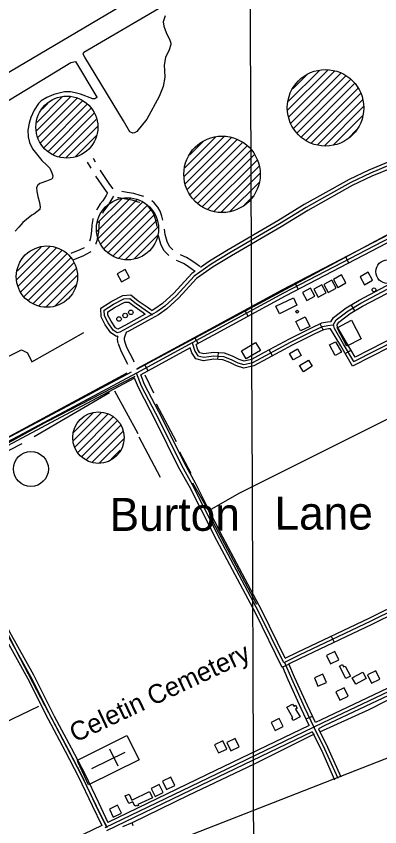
# Model space of a CAD drawing. Extents: x 3419139 to 3457078, y 540382 to 565875.
# Drawn here: x 3432751 to 3434346, y 553037 to 556591 of the extents above; entities that cross this region are included whole.
import ezdxf

# ---------------------------------------------------------------- set-up
doc = ezdxf.new("R2010")
doc.units = 0
for name, color, linetype in [('V-BLDG-OTLN', 7, 'Continuous'), ('V-DOMW-TANK', 7, 'Continuous'), ('V-DTCH-CNTR', 7, 'Continuous'), ('V-GRID-MAJR', 7, 'Continuous'), ('V-ROAD-CNTR', 7, 'Continuous'), ('V-SITE-OTLN', 7, 'Continuous'), ('V-SITE-OTLN-IDEN', 7, 'Continuous'), ('V-TOPO-GNAM-IDEN', 7, 'Continuous'), ('V-TOPO-SHOR', 7, 'Continuous')]:
    doc.layers.add(name, color=color, linetype=linetype)

msp = doc.modelspace()

# ---------------------------------------------------------------- linework, layer by layer
at = {"layer": 'V-BLDG-OTLN'}
for points in [[(3433212.8, 555426.2), (3433247.9, 555445.3), (3433228.7, 555480.4), (3433193.6, 555461.3)], [(3434177.6, 555456.2), (3434142.6, 555436.9), (3434162, 555401.9), (3434197, 555421.2)], [(3434295.3, 555467.9), (3434260.3, 555448.5), (3434279.7, 555413.5), (3434314.7, 555432.9)], [(3434091.9, 555412.8), (3434056.9, 555393.5), (3434076.2, 555358.5), (3434111.2, 555377.8)], [(3434135.4, 555433.7), (3434100.4, 555414.3), (3434119.8, 555379.3), (3434154.7, 555398.7)], [(3434042.3, 555399), (3434007.3, 555379.6), (3434026.7, 555344.6), (3434061.7, 555364)], [(3433890.7, 555318.9), (3433967.3, 555355.6), (3433982.9, 555323.2), (3433906.3, 555286.5)], [(3433998, 555210.7), (3433978, 555252.5), (3434019, 555272), (3434038.9, 555230.3)], [(3434201.4, 555143.5), (3434158.9, 555224.8), (3434222.3, 555258), (3434265.3, 555175.7)], [(3433822.3, 555125.3), (3433760.5, 555088.3), (3433739.3, 555123.6), (3433801, 555160.7)], [(3434151.2, 555103.1), (3434126.2, 555149.4), (3434152.7, 555163.6), (3434177.6, 555117.4)], [(3433965.9, 555083.8), (3433949.9, 555112.1), (3433985.2, 555132.1), (3434001.2, 555103.8)], [(3433994.6, 555059), (3434033.5, 555083.4), (3434050.3, 555056.6), (3434011.4, 555032.2)], [(3434148.6, 553805.3), (3434112.6, 553787.9), (3434129.9, 553751.9), (3434166, 553769.3)], [(3434198, 553686.9), (3434169.5, 553741.5), (3434182.5, 553748.3), (3434187.8, 553738.1), (3434194.7, 553741.7), (3434218.1, 553696.9)], [(3434059.6, 553690.5), (3434075.1, 553653.6), (3434112, 553669.1), (3434096.5, 553706)], [(3434241.1, 553662), (3434225.7, 553689.7), (3434271.4, 553715.1), (3434287.1, 553686.9)], [(3434310, 553666.5), (3434346, 553684), (3434328.6, 553720), (3434292.6, 553702.5)], [(3434171.3, 553592.3), (3434207.3, 553609.7), (3434189.9, 553645.7), (3434153.9, 553628.3)], [(3433996.4, 553519.1), (3433966.8, 553502.7), (3433961, 553513.2), (3433964.7, 553515.2), (3433939.2, 553561.4), (3433963.9, 553574.9), (3433969.1, 553565.4), (3433976.3, 553569.4), (3433983.4, 553556.3), (3433976.7, 553552.6)], [(3433886.8, 553458.6), (3433922.8, 553476.1), (3433905.4, 553512.1), (3433869.4, 553494.6)], [(3433638.7, 553360.4), (3433674.7, 553377.8), (3433657.3, 553413.8), (3433621.3, 553396.4)], [(3433692.9, 553369.8), (3433728.9, 553387.3), (3433711.4, 553423.3), (3433675.4, 553405.8)], [(3433410.5, 553200.4), (3433446.5, 553217.8), (3433429.1, 553253.8), (3433393.1, 553236.4)], [(3433360.4, 553169.2), (3433396.4, 553186.6), (3433379, 553222.6), (3433343, 553205.2)], [(3433244.7, 553138.7), (3433229.3, 553172.5), (3433246.7, 553180.4), (3433258.8, 553153.9), (3433335.5, 553192), (3433349.2, 553164.4), (3433285.6, 553135.3), (3433287.6, 553130.9), (3433279.2, 553127), (3433277.5, 553130.6), (3433271.6, 553127.9), (3433263.1, 553146.6)], [(3433177.3, 553078.6), (3433213.3, 553096.1), (3433195.9, 553132.1), (3433159.9, 553114.6)]]:
    msp.add_lwpolyline(points, close=True, dxfattribs=at)
at = {"layer": 'V-DOMW-TANK'}
for p, q in [((3433942, 556178.9), (3434117.7, 556354.6)), ((3433945.6, 556217.9), (3434081.1, 556353.4)), ((3433947.7, 556149.3), (3434148.2, 556349.7)), ((3433955.9, 556122.1), (3434174.9, 556341.1)), ((3433966.6, 556274.2), (3434026.7, 556334.3)), ((3433969.1, 556099.9), (3434197.8, 556328.7)), ((3433982.8, 556078.3), (3434217.7, 556313.2)), ((3434002.2, 556062.3), (3434236, 556296.1)), ((3434021.6, 556046.4), (3434249.7, 556274.5)), ((3432840, 556087.8), (3432989.2, 556237)), ((3432841.6, 556124.9), (3432955, 556238.3)), ((3432847.3, 556059.9), (3433018.8, 556231.3)), ((3432858.5, 556035.6), (3433042.1, 556219.2)), ((3434046.3, 556035.7), (3434263.3, 556252.8)), ((3434072.3, 556026.4), (3434269.8, 556223.9)), ((3432864.8, 556183.4), (3432889.9, 556208.5)), ((3432873.6, 556015.4), (3433063.1, 556204.9)), ((3432891.7, 555998.2), (3433079.4, 556185.9)), ((3434105, 556023.8), (3434275.5, 556194.2)), ((3432913.7, 555984.8), (3433093.9, 556165)), ((3434142.1, 556025.5), (3434270.4, 556153.8)), ((3432939.2, 555975), (3433102.8, 556138.5)), ((3432969.6, 555970), (3433107.3, 556107.7)), ((3434206.9, 556054.9), (3434244.7, 556092.7)), ((3433011.3, 555976.3), (3433104.6, 556069.6)), ((3433488, 555887.4), (3433663.8, 556063.1)), ((3433491.6, 555926.3), (3433627.2, 556061.9)), ((3433493.8, 555857.8), (3433694.2, 556058.2)), ((3433501.9, 555830.5), (3433721, 556049.6)), ((3433512.6, 555982.7), (3433572.8, 556042.8)), ((3433515.1, 555808.4), (3433743.8, 556037.1)), ((3433528.8, 555786.8), (3433763.8, 556021.7)), ((3433548.2, 555770.8), (3433782, 556004.6)), ((3433567.7, 555754.9), (3433795.8, 555983)), ((3433592.3, 555744.2), (3433809.4, 555961.2)), ((3433618.4, 555734.9), (3433815.9, 555932.4)), ((3433651.1, 555732.2), (3433821.5, 555902.7)), ((3433688.1, 555733.9), (3433816.5, 555862.3)), ((3433105.6, 555646.4), (3433251.4, 555792.2)), ((3433752.9, 555763.4), (3433790.8, 555801.2)), ((3433108.4, 555684.5), (3433214.1, 555790.2)), ((3433111.7, 555617.1), (3433282.4, 555787.8)), ((3433122.8, 555592.8), (3433305.3, 555775.4)), ((3433136.9, 555571.6), (3433327.7, 555762.4)), ((3433140, 555751.5), (3433141.1, 555752.6)), ((3433155.1, 555554.4), (3433343.7, 555743)), ((3433176.1, 555540.1), (3433359.1, 555723.1)), ((3433201.4, 555530.1), (3433368, 555696.7)), ((3433230.5, 555523.7), (3433375.4, 555668.6)), ((3433270.2, 555528.1), (3433371.1, 555629.1)), ((3432753.6, 555435.8), (3432898.2, 555580.4)), ((3432756.5, 555474), (3432861.3, 555578.8)), ((3432760.4, 555407.2), (3432929.3, 555576.2)), ((3432771.2, 555382.7), (3432951.9, 555563.4)), ((3432785.9, 555362), (3432974.2, 555550.4)), ((3432804, 555344.7), (3432989.8, 555530.6)), ((3432825.5, 555331), (3433005.4, 555510.9)), ((3432851, 555321.1), (3433013.6, 555483.6)), ((3432880.9, 555315.6), (3433019.4, 555454.2)), ((3432922.2, 555321.5), (3433015.3, 555414.7)), ((3433002.3, 554729.9), (3433125.6, 554853.2)), ((3433003.3, 554766.2), (3433090.9, 554853.9)), ((3433008.8, 554701.1), (3433153.4, 554845.6)), ((3433021.6, 554678.5), (3433177.3, 554834.2)), ((3433038.5, 554660), (3433194.7, 554816.2)), ((3433058.9, 554645.1), (3433211, 554797.1)), ((3433085, 554635.9), (3433219.2, 554770)), ((3433115.3, 554630.7), (3433222.8, 554738.3)), ((3433166.5, 554646.7), (3433207.7, 554687.8))]:
    msp.add_line(p, q, dxfattribs=at)
for centre, radius in [((3434108.3, 556189), 167.7), ((3432973.5, 556104.5), 135.9), ((3433654.3, 555897.5), 167.7), ((3433239.7, 555658.7), 136.3), ((3432886.2, 555448.9), 134.5), ((3434381, 555470.8), 52.1), ((3434320.9, 555391), 8.23), ((3433254.3, 555292.4), 10), ((3433984.2, 555295.4), 6.03), ((3433202.5, 555263.1), 10), ((3433229.4, 555278.7), 10), ((3433112, 554743), 112.9), ((3432815.8, 554605.8), 76.6)]:
    msp.add_circle(centre, radius, dxfattribs=at)
at = {"layer": 'V-DTCH-CNTR'}
msp.add_line((3432890, 554814.9), (3433272.9, 555012.9), dxfattribs=at)
for points in [[(3432890, 554814.9), (3432500.4, 554602), (3432383.8, 554535.2), (3432381.3, 554533.9), (3432378.7, 554532.6), (3431969.3, 554319.9), (3431543.7, 554100.9), (3431492.8, 554072.4), (3431481.6, 554063.8), (3431480.4, 554057.6), (3431477.9, 554052.6), (3431480.4, 554040.2), (3431496.5, 554003), (3431562.3, 553880), (3431685.8, 553649.3), (3431810.7, 553391.3), (3431981.5, 553064.9), (3432105.2, 552829.1), (3432136.1, 552754.7), (3432160.8, 552667.9), (3432169.5, 552624.5), (3432187.1, 552569.1)], [(3432877.4, 553568.6), (3432752.5, 553806.8), (3432656, 554000.4), (3432529.8, 554264.7), (3432406, 554481.9), (3432378.7, 554532.6)], [(3432877.4, 553568.6), (3433034.4, 553268.2), (3433125.8, 553080.9), (3433150.4, 553033.8)]]:
    msp.add_lwpolyline(points, dxfattribs=at)
at = {"layer": 'V-GRID-MAJR'}
msp.add_spline([(3433823.3, 545818.1), (3433797.7, 551876), (3433772.2, 557937), (3433746.6, 563998), (3433746.6, 564001.1)], degree=3, dxfattribs=at)
at = {"layer": 'V-ROAD-CNTR'}
for p, q in [((3433080.5, 555924), (3433064.6, 555951)), ((3433099.9, 555950.3), (3433090.5, 555966.2)), ((3434211, 555508.5), (3434197.2, 555535.1)), ((3433989.2, 555393.1), (3433975.4, 555419.7)), ((3433769.2, 555274.9), (3433754.9, 555301.3)), ((3434220.1, 555324.1), (3434235.4, 555298.3)), ((3434097.9, 555215.1), (3434085.2, 555242.2)), ((3433549.6, 555155.6), (3433535.2, 555181.9)), ((3433875.8, 555102.1), (3433861.7, 555128.6)), ((3434194.4, 555111.9), (3434220.2, 555127.1)), ((3433636.5, 555085.2), (3433638.7, 555115.1)), ((3433329.9, 555036.3), (3433315.5, 555062.6)), ((3434133.7, 553872.9), (3434146.5, 553845.8)), ((3433920.3, 553738), (3433947.8, 553749.9)), ((3434023.3, 553509.7), (3434050.4, 553522.5))]:
    msp.add_line(p, q, dxfattribs=at)
for points in [[(3434951.5, 556176.5), (3434777.2, 556086.4), (3434643.8, 556022.1), (3434559.4, 555984.7), (3434504.9, 555965.1), (3434397.6, 555925), (3434310.9, 555889), (3434225.5, 555848.1), (3434110.5, 555783.7), (3434030.2, 555738.7), (3433913.9, 555667.3), (3433695.9, 555540.3), (3433615.5, 555491.7), (3433542, 555440.2), (3433464.7, 555355.5), (3433412.4, 555307.3), (3433375.7, 555281.7), (3433326.6, 555255.8), (3433244.8, 555210.5), (3433232.4, 555203.6)], [(3434845.1, 556155.3), (3434763.8, 556113.2), (3434631.2, 556049.3), (3434548.2, 556012.6), (3434494.6, 555993.3), (3434386.6, 555952.9), (3434298.6, 555916.4), (3434211.7, 555874.7), (3434095.8, 555809.9), (3434015.1, 555764.6), (3433898.5, 555693.1), (3433680.6, 555566.1), (3433599.1, 555516.9), (3433559.1, 555488.8)], [(3436391.2, 556167.6), (3436103.1, 556013.5), (3435787.3, 555849.6), (3435312.5, 555603.9), (3435035.6, 555464), (3434628.9, 555261.4), (3434227, 555056.7)], [(3434232.7, 555076.4), (3434622.1, 555274.8), (3435028.8, 555477.4), (3435305.7, 555617.3), (3435780.4, 555862.9), (3436096.1, 556026.8)], [(3434392.1, 555939), (3434304.8, 555902.7), (3434218.6, 555861.4), (3434103.1, 555796.8), (3434022.6, 555751.6), (3433906.2, 555680.2), (3433688.3, 555553.2), (3433607.3, 555504.3), (3433532, 555451.5), (3433454.1, 555366.1), (3433402.9, 555319), (3433367.9, 555294.5), (3433319.4, 555269), (3433237.5, 555223.6), (3433206.2, 555206), (3433194.3, 555202.9), (3433176.8, 555213.9), (3433154.7, 555245.8), (3433138.9, 555276.5), (3433137.8, 555302.6), (3433178, 555328.3), (3433223.8, 555351.1), (3433249.3, 555353.2), (3433277.5, 555330.9), (3433317.1, 555303.6), (3433349.4, 555281.6)], [(3433176.8, 555833.4), (3433161.6, 555853.5), (3433121.3, 555913.9), (3433120.2, 555915.8)], [(3434978.3, 555900.9), (3434955.3, 555907.9), (3434913.8, 555904.3), (3434848.4, 555874.4), (3434534.8, 555710.7), (3433916.9, 555389.3), (3433599.9, 555217.1), (3433281.2, 555044)], [(3433151.7, 555816.7), (3433137.2, 555836.1), (3433101.3, 555889.9)], [(3435144.1, 555804.4), (3435085.3, 555825.4), (3435018.5, 555866.9), (3434976.6, 555885.7), (3434953.7, 555892.7), (3434917.6, 555889.6), (3434855, 555860.9), (3434541.7, 555697.4), (3433923.9, 555376.1), (3433607.1, 555203.9), (3433278.6, 555025.5)], [(3434985, 555865.5), (3434971.4, 555871.6), (3434952.1, 555877.5), (3434921.5, 555874.8), (3434861.6, 555847.5), (3434548.6, 555684.1), (3433931, 555362.8), (3433614.3, 555190.7), (3433541.3, 555151.1)], [(3433151.7, 555816.7), (3433145.3, 555804.7), (3433131.7, 555781.9), (3433120.3, 555767.4), (3433109, 555751.3), (3433103.4, 555740.5)], [(3433177.6, 555801.4), (3433171.4, 555790), (3433156.4, 555764.8), (3433144.4, 555749.5), (3433134.7, 555735.7), (3433129.9, 555726.4)], [(3433293.3, 555774.2), (3433286.7, 555776.1), (3433260.2, 555783.8), (3433232.4, 555788.9), (3433201.5, 555794.1), (3433195.6, 555795)], [(3433311.4, 555800.2), (3433295, 555805), (3433267.1, 555813), (3433237.7, 555818.4), (3433214, 555822.4)], [(3433369.2, 555668.2), (3433365.6, 555690.3), (3433361.5, 555704.6), (3433354.9, 555723.2), (3433347.8, 555736.4), (3433334.7, 555751.8), (3433328.8, 555756.9)], [(3433395, 555696.5), (3433395, 555696.9), (3433390.1, 555713.7), (3433382.4, 555735.4), (3433372.7, 555753.4), (3433356, 555773.1), (3433346.3, 555781.4)], [(3434132.1, 555251.2), (3434143.3, 555269.7), (3434199.2, 555311.7), (3434256, 555345.4), (3434396.8, 555419.8), (3434627.1, 555537.5), (3434920.1, 555679), (3435053.2, 555744.4)], [(3434232.7, 555076.4), (3434187.6, 555152.8), (3434146.9, 555221.8), (3434142.5, 555239.4), (3434154.6, 555259.4), (3434207.6, 555299.2), (3434263.3, 555332.3), (3434403.7, 555406.5), (3434633.8, 555524), (3434926.6, 555665.5), (3435071.2, 555736.6)], [(3433088.1, 555703.7), (3433087, 555700.2), (3433083.4, 555674.9), (3433082.1, 555649.1), (3433078.3, 555627.2), (3433075.8, 555612.6), (3433073.4, 555605)], [(3433115.7, 555689.2), (3433113.3, 555672), (3433111.9, 555645.8), (3433107.8, 555622.2), (3433105, 555605.6), (3433101.3, 555593.9), (3433100.2, 555590.8)], [(3434238.5, 555096.2), (3434200.5, 555160.5), (3434160.9, 555227.5), (3434158.6, 555237), (3434166, 555249.2), (3434216, 555286.8), (3434270.7, 555319.2), (3434410.6, 555393.2), (3434640.5, 555510.6), (3434933.2, 555652), (3435067.3, 555717.9)], [(3433438.4, 555566.6), (3433424.3, 555581.4), (3433413.7, 555602.7), (3433405.2, 555633.7), (3433401.4, 555657)], [(3433420.9, 555542.1), (3433418.6, 555544), (3433399.4, 555563.9), (3433385.5, 555592), (3433375.9, 555627.3), (3433375.6, 555628.7)], [(3435235.7, 555598.7), (3435022.1, 555490.8), (3434615.4, 555288.2), (3434238.5, 555096.2)], [(3433048.9, 555575.8), (3433030.6, 555566.3), (3432991.5, 555549.7)], [(3433078.3, 555558.3), (3433075.4, 555555.8), (3433043.4, 555539.1), (3433003.2, 555522.1)], [(3433557, 555493.4), (3433541.1, 555504.8), (3433518, 555520.7), (3433498.6, 555532.5), (3433474.7, 555543.2), (3433471.6, 555544.8)], [(3433278.6, 555025.5), (3432939.3, 554845.1), (3432575.6, 554652), (3432419.2, 554564.8), (3432386.6, 554540.4), (3432365.2, 554528.6), (3432126.2, 554412.2), (3431808.9, 554242.6), (3431496.8, 554083.2), (3431473.1, 554076.1), (3431465.4, 554082), (3431390.9, 554233.7), (3431311.2, 554392.6), (3431223.9, 554550.4), (3431155.1, 554698.9), (3431021.1, 554953.6), (3430885.1, 555199.2), (3430822.9, 555317.3), (3430761.9, 555427.5), (3430715, 555511.7), (3430705.8, 555528.3)], [(3433536, 555471.5), (3433523.9, 555480.2), (3433501.6, 555495.6), (3433484.6, 555505.9), (3433461.8, 555516.1), (3433454, 555520.1)], [(3433534.7, 555471.7), (3433522.1, 555462.8), (3433443.5, 555376.7), (3433393.5, 555330.8), (3433360.1, 555307.4), (3433347.8, 555300.9)], [(3433196.9, 555188.1), (3433191.8, 555186.8), (3433166.2, 555202.8), (3433141.8, 555238.1), (3433124.1, 555272.6), (3433122.5, 555310.6), (3433170.5, 555341.3), (3433219.7, 555365.8), (3433254, 555368.6), (3433286.4, 555343), (3433325.6, 555316), (3433347.8, 555300.9)], [(3433317.6, 555285.1), (3433230.1, 555236.7), (3433200.6, 555220), (3433196.8, 555219.1), (3433187.4, 555224.9), (3433167.6, 555253.5), (3433153.8, 555280.4), (3433153.2, 555294.6), (3433185.4, 555315.2), (3433227.9, 555336.4), (3433244.7, 555337.7), (3433268.6, 555318.9), (3433308.6, 555291.2), (3433317.6, 555285.1)], [(3433523.1, 555158.3), (3433535.2, 555121.5), (3433547.9, 555101.3), (3433574.1, 555095.4), (3433617.6, 555101.7), (3433661, 555098.4), (3433693.7, 555086), (3433723.9, 555071.5), (3433750.4, 555063.3), (3433789.1, 555072), (3433846.1, 555103.3), (3433955.1, 555161.4), (3434051.2, 555209.8), (3434095.1, 555230.3), (3434118.6, 555234.4), (3434140.6, 555237.1)], [(3434132.1, 555251.2), (3434116.4, 555249.3), (3434090.6, 555244.8), (3434044.7, 555223.3), (3433948.2, 555174.7), (3433839, 555116.5), (3433783.7, 555086.2), (3433751, 555078.8), (3433729.4, 555085.6), (3433699.6, 555099.8), (3433664.4, 555113.2), (3433617.1, 555116.8), (3433574.7, 555110.6), (3433557.3, 555114.5), (3433548.8, 555127.9), (3433541.3, 555151.1)], [(3433196.6, 555188.3), (3433195.7, 555185.5), (3433194, 555172.8), (3433197.5, 555157.8)], [(3433233.4, 555203.7), (3433227.6, 555187.6), (3433225.1, 555179.1), (3433224.5, 555174.3), (3433226.7, 555164.7)], [(3434130.1, 555220.7), (3434120.8, 555219.6), (3434099.7, 555215.9), (3434057.8, 555196.3), (3433962, 555148.1), (3433853.3, 555090.1), (3433794.4, 555057.9), (3433749.8, 555047.8), (3433718.4, 555057.5), (3433687.8, 555072.2), (3433657.7, 555083.6), (3433618.1, 555086.6), (3433573.5, 555080.1), (3433538.6, 555088), (3433521.5, 555115.1), (3433514.5, 555136.5)], [(3434227, 555056.7), (3434174.7, 555145.2), (3434130.1, 555220.7)], [(3433198.1, 555156.1), (3433208.2, 555128.4), (3433236.3, 555071.3), (3433238.9, 555064.9)], [(3433226.2, 555166.4), (3433235.8, 555140.2), (3433263.7, 555083.7), (3433267.1, 555075.3)], [(3433514.5, 555136.5), (3433297.4, 555018.7)], [(3433255.9, 555030.5), (3432932.2, 554858.3), (3432568.4, 554665.2), (3432411, 554577.4), (3432386, 554558.7)], [(3433928.3, 553757.3), (3433924.9, 553755.5), (3433815.9, 553978.3), (3433645.1, 554299.4), (3433577.1, 554432), (3433524.2, 554536.2), (3433477.2, 554621.1), (3433379.4, 554818.6), (3433300.8, 554969.2), (3433278.6, 555025.5)], [(3433931.5, 553776.1), (3433829.2, 553985.1), (3433658.4, 554306.3), (3433590.5, 554438.9), (3433537.5, 554543.2), (3433490.5, 554628.1), (3433392.7, 554825.4), (3433314.4, 554975.4), (3433297.4, 555018.7)], [(3433270.8, 555004.4), (3432946.3, 554831.8), (3432582.7, 554638.8), (3432427.4, 554552.2), (3432401.2, 554532.6)], [(3433920.9, 553736.6), (3433918.2, 553735.1), (3433802.5, 553971.5), (3433631.8, 554292.4), (3433563.7, 554425.2), (3433511, 554529.2), (3433463.9, 554614.1), (3433366, 554811.8), (3433287.1, 554963), (3433270.8, 555004.4)], [(3436671.9, 554921.3), (3436631.6, 554900.4), (3436550, 554871.4), (3436470.5, 554832.5), (3436415.8, 554807.9), (3436390.1, 554794.7), (3436364.3, 554790.2), (3436353.6, 554797), (3436337, 554826.9), (3436316.7, 554863.6), (3436299, 554877.7), (3436277.7, 554881.8), (3436252.3, 554874.4), (3436183.2, 554836.8), (3435959.3, 554731), (3435614.6, 554570.7), (3435259.9, 554402), (3434754.4, 554159.7), (3434306.8, 553938), (3433991.9, 553789.4), (3433928.1, 553757.6), (3433958.5, 553687.4), (3434015.1, 553562.1), (3434058.2, 553470.9)], [(3433931.5, 553776.1), (3433985.3, 553802.9), (3434300.3, 553951.5), (3434747.9, 554173.2), (3435253.5, 554415.6), (3435608.2, 554584.3), (3435952.9, 554744.5), (3436176.4, 554850.2), (3436246.5, 554888.3), (3436277, 554897.2), (3436305.5, 554891.7), (3436328.4, 554873.5), (3436350.1, 554834.2), (3436364.8, 554807.6), (3436367.4, 554806), (3436385.3, 554809.1), (3436409.3, 554821.5), (3436464.2, 554846.1), (3436544.2, 554885.3), (3436625.6, 554914.1), (3436665, 554934.6)], [(3434064.2, 553493.5), (3434028.7, 553568.4), (3433972.2, 553693.4), (3433947.5, 553750.6), (3433998.4, 553775.9), (3434313.4, 553924.5), (3434761, 554146.2), (3435266.4, 554388.5), (3435621, 554557.1), (3435965.6, 554717.4), (3436190, 554823.4), (3436258, 554860.4), (3436278.4, 554866.4), (3436292.6, 554863.7), (3436305, 554853.8), (3436323.9, 554819.7), (3436342.3, 554786.4), (3436361.2, 554774.5), (3436394.9, 554780.3), (3436422.3, 554794.4), (3436476.9, 554818.9), (3436555.9, 554857.6), (3436637.6, 554886.6), (3436678.8, 554908)], [(3436710.7, 554743.8), (3436548.6, 554667.9), (3436141.3, 554467.6), (3435628.7, 554223.2), (3435057.8, 553952.1), (3434558.1, 553711.4), (3434096.3, 553492.3), (3433593.3, 553250.7), (3433140.8, 553032.7)], [(3436704.4, 554757.4), (3436542.1, 554681.5), (3436134.7, 554481.1), (3435622.2, 554236.8), (3435051.3, 553965.6), (3434551.6, 553724.9), (3434089.8, 553505.9), (3434064.2, 553493.5)], [(3436717.1, 554730.2), (3436555.1, 554654.4), (3436147.8, 554454.1), (3435635.1, 554209.7), (3435064.3, 553938.5), (3434564.6, 553697.8), (3434102.8, 553478.8), (3434077.2, 553466.5)], [(3432375.6, 554517), (3432445, 554388.5), (3432533.4, 554228.7), (3432582.1, 554123.1), (3432637.4, 554003), (3432695.7, 553878.7), (3432800.7, 553689), (3432891.3, 553508.6), (3432966.1, 553368.4), (3433025, 553256.3), (3433084.7, 553130.1), (3433126.5, 553043.2)], [(3432378.9, 554542.4), (3432458.1, 554395.7), (3432546.8, 554235.4), (3432595.7, 554129.4), (3432651, 554009.4), (3432709.1, 553885.5), (3432814, 553696), (3432904.6, 553515.5), (3432979.3, 553375.5), (3433038.4, 553263), (3433098.2, 553136.5), (3433146.8, 553035.6)], [(3432401.2, 554532.6), (3432471.3, 554402.9), (3432560.2, 554242.2), (3432609.3, 554135.6), (3432664.6, 554015.7), (3432722.5, 553892.3), (3432827.2, 553703), (3432918, 553522.4), (3432992.6, 553382.5), (3433051.8, 553269.7), (3433111.7, 553143), (3433153.8, 553055.6)], [(3434037.1, 553480.5), (3434001.5, 553555.8), (3433944.7, 553681.3), (3433920.9, 553736.6)], [(3434050.1, 553453.5), (3433599.8, 553237.2), (3433146.7, 553018.9)], [(3434037.1, 553480.5), (3433586.8, 553264.3), (3433153.8, 553055.6)], [(3434050.1, 553453.5), (3434090.2, 553372.5), (3434148.2, 553243.2)], [(3434058.2, 553470.9), (3434103.8, 553378.9), (3434161.9, 553249.3)], [(3434077.2, 553466.5), (3434117.4, 553385.3), (3434175.5, 553255.4)], [(3433126.5, 553043.2), (3432740.4, 552856.5), (3432349.7, 552668.5), (3432198.1, 552595.5)]]:
    msp.add_lwpolyline(points, dxfattribs=at)
at = {"layer": 'V-SITE-OTLN'}
for p, q in [((3433198.4, 553302.1), (3433161.7, 553377.5)), ((3433082.7, 553292.5), (3433228.7, 553363.5))]:
    msp.add_line(p, q, dxfattribs=at)
msp.add_lwpolyline([(3433169.8, 552866.2), (3434953.7, 553562.8), (3435302.3, 552791)], dxfattribs=at)
msp.add_lwpolyline([(3433019.9, 553329.1), (3433236.1, 553436.8), (3433290, 553330.8), (3433068.2, 553221.3), (3433023.6, 553318)], close=True, dxfattribs=at)
at = {"layer": 'V-TOPO-SHOR'}
for p, q in [((3433279.9, 555043), (3435032, 555983.3)), ((3432387, 554569), (3433238.6, 555027.8)), ((3433355.6, 554938), (3433317.7, 555016.8)), ((3432829.9, 554747.7), (3433160, 554940.9)), ((3433182.6, 554948.5), (3433284.9, 554761)), ((3433454.3, 554724.1), (3433367.1, 554889.2)), ((3433288.8, 554745.9), (3433383.5, 554569.6)), ((3432436, 554542.9), (3432777.4, 554717.4)), ((3433518.9, 554585.2), (3433469.6, 554679)), ((3433598.6, 554416.3), (3433526.6, 554543.9)), ((3433807.2, 554011.1), (3433613.8, 554375)), ((3433264.6, 553041.3), (3433259.7, 553054))]:
    msp.add_line(p, q, dxfattribs=at)
for points in [[(3432661, 556312.2), (3433876.8, 557031.3), (3434072.1, 556723.5), (3434107.4, 556723.7), (3435057.2, 557292.2), (3435430.4, 556650.1)], [(3433221.4, 556131.3), (3433051.9, 556411.2), (3433045, 556423.7), (3433047.8, 556433.4), (3433453.7, 556671.8)], [(3433405.1, 556593), (3433396.7, 556565.4), (3433399.5, 556547.4), (3433409.1, 556519.7), (3433425.6, 556486.4), (3433429.7, 556472.6), (3433429.7, 556467.1), (3433422.7, 556443.6), (3433406, 556409), (3433400.4, 556375.8), (3433401.8, 556352.3), (3433403.1, 556323.2), (3433396.1, 556283.1), (3433378, 556238.9), (3433323.8, 556139.4), (3433280.8, 556085.5), (3433269.7, 556078.7), (3433262.8, 556077.3), (3433250.3, 556084.2), (3433221.4, 556131.3)], [(3432593.1, 556146), (3432990.9, 556387.8), (3433011.7, 556391.9), (3433104.3, 556235.3), (3433104.3, 556233.9), (3433096, 556228.4), (3433087.7, 556228.4), (3433033.7, 556249.2), (3433010.1, 556254.8), (3432989.4, 556259), (3432963.1, 556259), (3432915.9, 556248), (3432885.5, 556234.2), (3432860.5, 556219), (3432849.4, 556207.9), (3432830, 556178.9), (3432816.1, 556147), (3432807.7, 556122.1), (3432802.2, 556091.7), (3432803.5, 556061.2), (3432809, 556037.6), (3432822.8, 556009.9), (3432846.3, 555979.4), (3432864.3, 555958.6), (3432883.7, 555939.2), (3432898.9, 555923.9), (3432907.2, 555904.5), (3432911.3, 555890.7), (3432909.9, 555883.8), (3432909.9, 555881), (3432905.7, 555876.8), (3432883.6, 555867.2), (3432854.5, 555857.5), (3432846.1, 555850.6), (3432840.6, 555839.5), (3432842, 555822.9), (3432846.1, 555800.7), (3432853, 555774.4), (3432857.1, 555753.6), (3432855.7, 555746.7), (3432854.3, 555743.9), (3432828, 555723.2), (3432819.6, 555719.1), (3432796.1, 555699.7), (3432780.8, 555685.9), (3432762.8, 555665.1), (3432746.1, 555648.5)], [(3432242.8, 554861.6), (3432775.1, 555128.5), (3432801.6, 555115.4), (3432819.4, 555075.8), (3433048.1, 555204.6)], [(3433609.8, 554431.4), (3433729.8, 554499.7), (3434975.6, 555121.8)], [(3435469.8, 554123.4), (3435210.4, 553997.7), (3435024.8, 553905.2), (3434749.4, 553771.5), (3434455.9, 553629.4), (3434298.8, 553550.3), (3434082.1, 553451.8)], [(3431930.3, 553217.9), (3431992.2, 553187.3), (3432111.1, 553209.9), (3432850.3, 553565.8)], [(3434058, 553442.3), (3433795.2, 553311.2), (3433505.5, 553174.3), (3433259.7, 553054), (3433217.8, 553037)]]:
    msp.add_lwpolyline(points, dxfattribs=at)

# ---------------------------------------------------------------- texts
at = {"layer": 'V-SITE-OTLN-IDEN'}
msp.add_text('Celetin Cemetery', height=83, rotation=25.2874, dxfattribs=at).set_placement((3433010.1, 553405))
at = {"layer": 'V-TOPO-GNAM-IDEN'}
for s, p in [('Burton', (3433161.2, 554333.8)), ('Lane', (3433884.6, 554339.4))]:
    msp.add_text(s, height=145, rotation=0.088, dxfattribs=at).set_placement(p)

doc.saveas('drawing.dxf')
